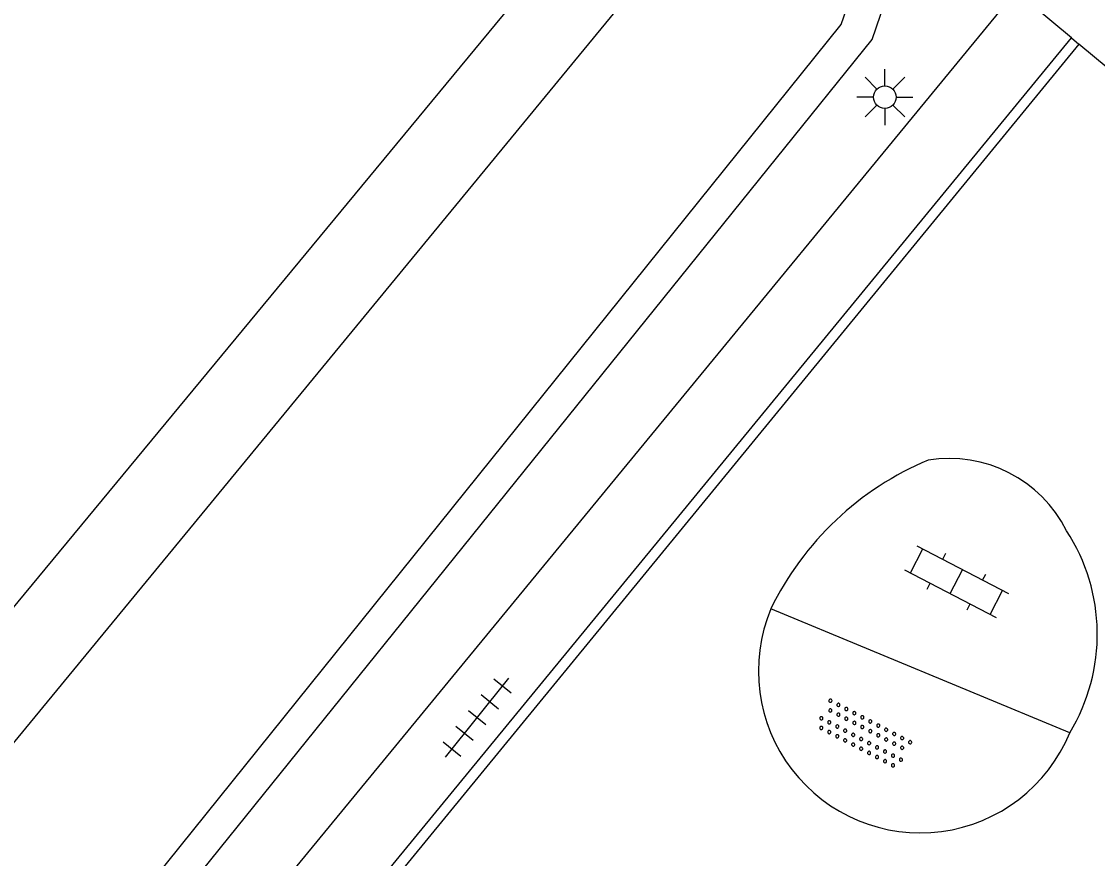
# Model space of a CAD drawing. Extents: x 128000 to 131008, y 398996 to 402500.
# Drawn here: x 129464.52 to 129488.48, y 399157.94 to 399176.56 of the extents above; entities that cross this region are included whole.
import ezdxf

# ---------------------------------------------------------------- set-up
doc = ezdxf.new("R2010")
doc.units = 0
for name, color, linetype in [('gg-afsc-hekwerk', 7, 'Continuous'), ('gg-knt-BGT kruinlijn', 7, 'Continuous'), ('gg-knt-verharding', 7, 'Continuous'), ('gg-kntw-beschoeiing', 7, 'Continuous'), ('gt-grn-groengrens', 7, 'Continuous'), ('gt-grn-weggrens', 7, 'Continuous'), ('gt-symb-klinker verharding', 7, 'Continuous'), ('gt-symb-lichtmast', 7, 'Continuous'), ('gt-symb-overige verharding', 7, 'Continuous'), ('gt-symb-tegel verharding', 7, 'Continuous')]:
    doc.layers.add(name, color=color, linetype=linetype)

# ---------------------------------------------------------------- blocks, each defined once
blk = doc.blocks.new('gt0-OVH')
at = {"layer": 'gt-symb-overige verharding'}
for points in [[(-0.972, 0.298), (-0.967, 0.308), (-0.965, 0.319), (-0.966, 0.33), (-0.971, 0.34), (-0.978, 0.348), (-0.988, 0.353), (-0.999, 0.355), (-1.01, 0.354), (-1.02, 0.349), (-1.028, 0.342), (-1.033, 0.332), (-1.035, 0.321), (-1.034, 0.31), (-1.029, 0.3), (-1.022, 0.292), (-1.012, 0.287), (-1.001, 0.285), (-0.99, 0.286), (-0.98, 0.291)], [(-0.772, 0.298), (-0.767, 0.308), (-0.765, 0.319), (-0.766, 0.33), (-0.771, 0.34), (-0.778, 0.348), (-0.788, 0.353), (-0.799, 0.355), (-0.81, 0.354), (-0.82, 0.349), (-0.828, 0.342), (-0.833, 0.332), (-0.835, 0.321), (-0.834, 0.31), (-0.829, 0.3), (-0.822, 0.292), (-0.812, 0.287), (-0.801, 0.285), (-0.79, 0.286), (-0.78, 0.291)], [(-0.572, 0.298), (-0.567, 0.308), (-0.565, 0.319), (-0.566, 0.33), (-0.571, 0.34), (-0.578, 0.348), (-0.588, 0.353), (-0.599, 0.355), (-0.61, 0.354), (-0.62, 0.349), (-0.628, 0.342), (-0.633, 0.332), (-0.635, 0.321), (-0.634, 0.31), (-0.629, 0.3), (-0.622, 0.292), (-0.612, 0.287), (-0.601, 0.285), (-0.59, 0.286), (-0.58, 0.291)], [(-0.372, 0.298), (-0.367, 0.308), (-0.365, 0.319), (-0.366, 0.33), (-0.371, 0.34), (-0.378, 0.348), (-0.388, 0.353), (-0.399, 0.355), (-0.41, 0.354), (-0.42, 0.349), (-0.428, 0.342), (-0.433, 0.332), (-0.435, 0.321), (-0.434, 0.31), (-0.429, 0.3), (-0.422, 0.292), (-0.412, 0.287), (-0.401, 0.285), (-0.39, 0.286), (-0.38, 0.291)], [(-0.172, 0.298), (-0.167, 0.308), (-0.165, 0.319), (-0.166, 0.33), (-0.171, 0.34), (-0.178, 0.348), (-0.188, 0.353), (-0.199, 0.355), (-0.21, 0.354), (-0.22, 0.349), (-0.228, 0.342), (-0.233, 0.332), (-0.235, 0.321), (-0.234, 0.31), (-0.229, 0.3), (-0.222, 0.292), (-0.212, 0.287), (-0.201, 0.285), (-0.19, 0.286), (-0.18, 0.291)], [(0.028, 0.298), (0.033, 0.308), (0.035, 0.319), (0.034, 0.33), (0.029, 0.34), (0.022, 0.348), (0.012, 0.353), (0.001, 0.355), (-0.01, 0.354), (-0.02, 0.349), (-0.028, 0.342), (-0.033, 0.332), (-0.035, 0.321), (-0.034, 0.31), (-0.029, 0.3), (-0.022, 0.292), (-0.012, 0.287), (-0.001, 0.285), (0.01, 0.286), (0.02, 0.291)], [(0.228, 0.298), (0.233, 0.308), (0.235, 0.319), (0.234, 0.33), (0.229, 0.34), (0.222, 0.348), (0.212, 0.353), (0.201, 0.355), (0.19, 0.354), (0.18, 0.349), (0.172, 0.342), (0.167, 0.332), (0.165, 0.321), (0.166, 0.31), (0.171, 0.3), (0.178, 0.292), (0.188, 0.287), (0.199, 0.285), (0.21, 0.286), (0.22, 0.291)], [(0.428, 0.298), (0.433, 0.308), (0.435, 0.319), (0.434, 0.33), (0.429, 0.34), (0.422, 0.348), (0.412, 0.353), (0.401, 0.355), (0.39, 0.354), (0.38, 0.349), (0.372, 0.342), (0.367, 0.332), (0.365, 0.321), (0.366, 0.31), (0.371, 0.3), (0.378, 0.292), (0.388, 0.287), (0.399, 0.285), (0.41, 0.286), (0.42, 0.291)], [(0.628, 0.298), (0.633, 0.308), (0.635, 0.319), (0.634, 0.33), (0.629, 0.34), (0.622, 0.348), (0.612, 0.353), (0.601, 0.355), (0.59, 0.354), (0.58, 0.349), (0.572, 0.342), (0.567, 0.332), (0.565, 0.321), (0.566, 0.31), (0.571, 0.3), (0.578, 0.292), (0.588, 0.287), (0.599, 0.285), (0.61, 0.286), (0.62, 0.291)], [(0.828, 0.298), (0.833, 0.308), (0.835, 0.319), (0.834, 0.33), (0.829, 0.34), (0.822, 0.348), (0.812, 0.353), (0.801, 0.355), (0.79, 0.354), (0.78, 0.349), (0.772, 0.342), (0.767, 0.332), (0.765, 0.321), (0.766, 0.31), (0.771, 0.3), (0.778, 0.292), (0.788, 0.287), (0.799, 0.285), (0.81, 0.286), (0.82, 0.291)], [(1.028, 0.298), (1.033, 0.308), (1.035, 0.319), (1.034, 0.33), (1.029, 0.34), (1.022, 0.348), (1.012, 0.353), (1.001, 0.355), (0.99, 0.354), (0.98, 0.349), (0.972, 0.342), (0.967, 0.332), (0.965, 0.321), (0.966, 0.31), (0.971, 0.3), (0.978, 0.292), (0.988, 0.287), (0.999, 0.285), (1.01, 0.286), (1.02, 0.291)], [(-0.872, 0.106), (-0.867, 0.116), (-0.865, 0.126), (-0.866, 0.137), (-0.871, 0.147), (-0.878, 0.156), (-0.888, 0.161), (-0.899, 0.163), (-0.91, 0.162), (-0.92, 0.157), (-0.928, 0.15), (-0.933, 0.14), (-0.935, 0.129), (-0.934, 0.118), (-0.929, 0.108), (-0.922, 0.1), (-0.912, 0.095), (-0.901, 0.092), (-0.89, 0.094), (-0.88, 0.098)], [(-0.672, 0.106), (-0.667, 0.116), (-0.665, 0.126), (-0.666, 0.137), (-0.671, 0.147), (-0.678, 0.156), (-0.688, 0.161), (-0.699, 0.163), (-0.71, 0.162), (-0.72, 0.157), (-0.728, 0.15), (-0.733, 0.14), (-0.735, 0.129), (-0.734, 0.118), (-0.729, 0.108), (-0.722, 0.1), (-0.712, 0.095), (-0.701, 0.092), (-0.69, 0.094), (-0.68, 0.098)], [(-0.472, 0.106), (-0.467, 0.116), (-0.465, 0.126), (-0.466, 0.137), (-0.471, 0.147), (-0.478, 0.156), (-0.488, 0.161), (-0.499, 0.163), (-0.51, 0.162), (-0.52, 0.157), (-0.528, 0.15), (-0.533, 0.14), (-0.535, 0.129), (-0.534, 0.118), (-0.529, 0.108), (-0.522, 0.1), (-0.512, 0.095), (-0.501, 0.092), (-0.49, 0.094), (-0.48, 0.098)], [(-0.272, 0.106), (-0.267, 0.116), (-0.265, 0.126), (-0.266, 0.137), (-0.271, 0.147), (-0.278, 0.156), (-0.288, 0.161), (-0.299, 0.163), (-0.31, 0.162), (-0.32, 0.157), (-0.328, 0.15), (-0.333, 0.14), (-0.335, 0.129), (-0.334, 0.118), (-0.329, 0.108), (-0.322, 0.1), (-0.312, 0.095), (-0.301, 0.092), (-0.29, 0.094), (-0.28, 0.098)], [(-0.072, 0.106), (-0.067, 0.116), (-0.065, 0.126), (-0.066, 0.137), (-0.071, 0.147), (-0.078, 0.156), (-0.088, 0.161), (-0.099, 0.163), (-0.11, 0.162), (-0.12, 0.157), (-0.128, 0.15), (-0.133, 0.14), (-0.135, 0.129), (-0.134, 0.118), (-0.129, 0.108), (-0.122, 0.1), (-0.112, 0.095), (-0.101, 0.092), (-0.09, 0.094), (-0.08, 0.098)], [(0.128, 0.106), (0.133, 0.116), (0.135, 0.126), (0.134, 0.137), (0.129, 0.147), (0.122, 0.156), (0.112, 0.161), (0.101, 0.163), (0.09, 0.162), (0.08, 0.157), (0.072, 0.15), (0.067, 0.14), (0.065, 0.129), (0.066, 0.118), (0.071, 0.108), (0.078, 0.1), (0.088, 0.095), (0.099, 0.092), (0.11, 0.094), (0.12, 0.098)], [(0.328, 0.106), (0.333, 0.116), (0.335, 0.126), (0.334, 0.137), (0.329, 0.147), (0.322, 0.156), (0.312, 0.161), (0.301, 0.163), (0.29, 0.162), (0.28, 0.157), (0.272, 0.15), (0.267, 0.14), (0.265, 0.129), (0.266, 0.118), (0.271, 0.108), (0.278, 0.1), (0.288, 0.095), (0.299, 0.092), (0.31, 0.094), (0.32, 0.098)], [(0.528, 0.106), (0.533, 0.116), (0.535, 0.126), (0.534, 0.137), (0.529, 0.147), (0.522, 0.156), (0.512, 0.161), (0.501, 0.163), (0.49, 0.162), (0.48, 0.157), (0.472, 0.15), (0.467, 0.14), (0.465, 0.129), (0.466, 0.118), (0.471, 0.108), (0.478, 0.1), (0.488, 0.095), (0.499, 0.092), (0.51, 0.094), (0.52, 0.098)], [(0.728, 0.106), (0.733, 0.116), (0.735, 0.126), (0.734, 0.137), (0.729, 0.147), (0.722, 0.156), (0.712, 0.161), (0.701, 0.163), (0.69, 0.162), (0.68, 0.157), (0.672, 0.15), (0.667, 0.14), (0.665, 0.129), (0.666, 0.118), (0.671, 0.108), (0.678, 0.1), (0.688, 0.095), (0.699, 0.092), (0.71, 0.094), (0.72, 0.098)], [(0.928, 0.106), (0.933, 0.116), (0.935, 0.126), (0.934, 0.137), (0.929, 0.147), (0.922, 0.156), (0.912, 0.161), (0.901, 0.163), (0.89, 0.162), (0.88, 0.157), (0.872, 0.15), (0.867, 0.14), (0.865, 0.129), (0.866, 0.118), (0.871, 0.108), (0.878, 0.1), (0.888, 0.095), (0.899, 0.092), (0.91, 0.094), (0.92, 0.098)], [(-0.972, -0.142), (-0.967, -0.132), (-0.965, -0.121), (-0.966, -0.11), (-0.971, -0.1), (-0.978, -0.092), (-0.988, -0.087), (-0.999, -0.085), (-1.01, -0.086), (-1.02, -0.091), (-1.028, -0.098), (-1.033, -0.108), (-1.035, -0.119), (-1.034, -0.13), (-1.029, -0.14), (-1.022, -0.148), (-1.012, -0.153), (-1.001, -0.155), (-0.99, -0.154), (-0.98, -0.149)], [(-0.772, -0.142), (-0.767, -0.132), (-0.765, -0.121), (-0.766, -0.11), (-0.771, -0.1), (-0.778, -0.092), (-0.788, -0.087), (-0.799, -0.085), (-0.81, -0.086), (-0.82, -0.091), (-0.828, -0.098), (-0.833, -0.108), (-0.835, -0.119), (-0.834, -0.13), (-0.829, -0.14), (-0.822, -0.148), (-0.812, -0.153), (-0.801, -0.155), (-0.79, -0.154), (-0.78, -0.149)], [(-0.572, -0.142), (-0.567, -0.132), (-0.565, -0.121), (-0.566, -0.11), (-0.571, -0.1), (-0.578, -0.092), (-0.588, -0.087), (-0.599, -0.085), (-0.61, -0.086), (-0.62, -0.091), (-0.628, -0.098), (-0.633, -0.108), (-0.635, -0.119), (-0.634, -0.13), (-0.629, -0.14), (-0.622, -0.148), (-0.612, -0.153), (-0.601, -0.155), (-0.59, -0.154), (-0.58, -0.149)], [(-0.372, -0.142), (-0.367, -0.132), (-0.365, -0.121), (-0.366, -0.11), (-0.371, -0.1), (-0.378, -0.092), (-0.388, -0.087), (-0.399, -0.085), (-0.41, -0.086), (-0.42, -0.091), (-0.428, -0.098), (-0.433, -0.108), (-0.435, -0.119), (-0.434, -0.13), (-0.429, -0.14), (-0.422, -0.148), (-0.412, -0.153), (-0.401, -0.155), (-0.39, -0.154), (-0.38, -0.149)], [(-0.172, -0.142), (-0.167, -0.132), (-0.165, -0.121), (-0.166, -0.11), (-0.171, -0.1), (-0.178, -0.092), (-0.188, -0.087), (-0.199, -0.085), (-0.21, -0.086), (-0.22, -0.091), (-0.228, -0.098), (-0.233, -0.108), (-0.235, -0.119), (-0.234, -0.13), (-0.229, -0.14), (-0.222, -0.148), (-0.212, -0.153), (-0.201, -0.155), (-0.19, -0.154), (-0.18, -0.149)], [(0.028, -0.142), (0.033, -0.132), (0.035, -0.121), (0.034, -0.11), (0.029, -0.1), (0.022, -0.092), (0.012, -0.087), (0.001, -0.085), (-0.01, -0.086), (-0.02, -0.091), (-0.028, -0.098), (-0.033, -0.108), (-0.035, -0.119), (-0.034, -0.13), (-0.029, -0.14), (-0.022, -0.148), (-0.012, -0.153), (-0.001, -0.155), (0.01, -0.154), (0.02, -0.149)], [(0.228, -0.142), (0.233, -0.132), (0.235, -0.121), (0.234, -0.11), (0.229, -0.1), (0.222, -0.092), (0.212, -0.087), (0.201, -0.085), (0.19, -0.086), (0.18, -0.091), (0.172, -0.098), (0.167, -0.108), (0.165, -0.119), (0.166, -0.13), (0.171, -0.14), (0.178, -0.148), (0.188, -0.153), (0.199, -0.155), (0.21, -0.154), (0.22, -0.149)], [(0.428, -0.142), (0.433, -0.132), (0.435, -0.121), (0.434, -0.11), (0.429, -0.1), (0.422, -0.092), (0.412, -0.087), (0.401, -0.085), (0.39, -0.086), (0.38, -0.091), (0.372, -0.098), (0.367, -0.108), (0.365, -0.119), (0.366, -0.13), (0.371, -0.14), (0.378, -0.148), (0.388, -0.153), (0.399, -0.155), (0.41, -0.154), (0.42, -0.149)], [(0.628, -0.142), (0.633, -0.132), (0.635, -0.121), (0.634, -0.11), (0.629, -0.1), (0.622, -0.092), (0.612, -0.087), (0.601, -0.085), (0.59, -0.086), (0.58, -0.091), (0.572, -0.098), (0.567, -0.108), (0.565, -0.119), (0.566, -0.13), (0.571, -0.14), (0.578, -0.148), (0.588, -0.153), (0.599, -0.155), (0.61, -0.154), (0.62, -0.149)], [(0.828, -0.142), (0.833, -0.132), (0.835, -0.121), (0.834, -0.11), (0.829, -0.1), (0.822, -0.092), (0.812, -0.087), (0.801, -0.085), (0.79, -0.086), (0.78, -0.091), (0.772, -0.098), (0.767, -0.108), (0.765, -0.119), (0.766, -0.13), (0.771, -0.14), (0.778, -0.148), (0.788, -0.153), (0.799, -0.155), (0.81, -0.154), (0.82, -0.149)], [(1.028, -0.142), (1.033, -0.132), (1.035, -0.121), (1.034, -0.11), (1.029, -0.1), (1.022, -0.092), (1.012, -0.087), (1.001, -0.085), (0.99, -0.086), (0.98, -0.091), (0.972, -0.098), (0.967, -0.108), (0.965, -0.119), (0.966, -0.13), (0.971, -0.14), (0.978, -0.148), (0.988, -0.153), (0.999, -0.155), (1.01, -0.154), (1.02, -0.149)], [(-0.872, -0.334), (-0.867, -0.324), (-0.865, -0.314), (-0.866, -0.303), (-0.871, -0.293), (-0.878, -0.284), (-0.888, -0.279), (-0.899, -0.277), (-0.91, -0.278), (-0.92, -0.283), (-0.928, -0.29), (-0.933, -0.3), (-0.935, -0.311), (-0.934, -0.322), (-0.929, -0.332), (-0.922, -0.34), (-0.912, -0.345), (-0.901, -0.348), (-0.89, -0.346), (-0.88, -0.342)], [(-0.672, -0.334), (-0.667, -0.324), (-0.665, -0.314), (-0.666, -0.303), (-0.671, -0.293), (-0.678, -0.284), (-0.688, -0.279), (-0.699, -0.277), (-0.71, -0.278), (-0.72, -0.283), (-0.728, -0.29), (-0.733, -0.3), (-0.735, -0.311), (-0.734, -0.322), (-0.729, -0.332), (-0.722, -0.34), (-0.712, -0.345), (-0.701, -0.348), (-0.69, -0.346), (-0.68, -0.342)], [(-0.472, -0.334), (-0.467, -0.324), (-0.465, -0.314), (-0.466, -0.303), (-0.471, -0.293), (-0.478, -0.284), (-0.488, -0.279), (-0.499, -0.277), (-0.51, -0.278), (-0.52, -0.283), (-0.528, -0.29), (-0.533, -0.3), (-0.535, -0.311), (-0.534, -0.322), (-0.529, -0.332), (-0.522, -0.34), (-0.512, -0.345), (-0.501, -0.348), (-0.49, -0.346), (-0.48, -0.342)], [(-0.272, -0.334), (-0.267, -0.324), (-0.265, -0.314), (-0.266, -0.303), (-0.271, -0.293), (-0.278, -0.284), (-0.288, -0.279), (-0.299, -0.277), (-0.31, -0.278), (-0.32, -0.283), (-0.328, -0.29), (-0.333, -0.3), (-0.335, -0.311), (-0.334, -0.322), (-0.329, -0.332), (-0.322, -0.34), (-0.312, -0.345), (-0.301, -0.348), (-0.29, -0.346), (-0.28, -0.342)], [(-0.072, -0.334), (-0.067, -0.324), (-0.065, -0.314), (-0.066, -0.303), (-0.071, -0.293), (-0.078, -0.284), (-0.088, -0.279), (-0.099, -0.277), (-0.11, -0.278), (-0.12, -0.283), (-0.128, -0.29), (-0.133, -0.3), (-0.135, -0.311), (-0.134, -0.322), (-0.129, -0.332), (-0.122, -0.34), (-0.112, -0.345), (-0.101, -0.348), (-0.09, -0.346), (-0.08, -0.342)], [(0.128, -0.334), (0.133, -0.324), (0.135, -0.314), (0.134, -0.303), (0.129, -0.293), (0.122, -0.284), (0.112, -0.279), (0.101, -0.277), (0.09, -0.278), (0.08, -0.283), (0.072, -0.29), (0.067, -0.3), (0.065, -0.311), (0.066, -0.322), (0.071, -0.332), (0.078, -0.34), (0.088, -0.345), (0.099, -0.348), (0.11, -0.346), (0.12, -0.342)], [(0.328, -0.334), (0.333, -0.324), (0.335, -0.314), (0.334, -0.303), (0.329, -0.293), (0.322, -0.284), (0.312, -0.279), (0.301, -0.277), (0.29, -0.278), (0.28, -0.283), (0.272, -0.29), (0.267, -0.3), (0.265, -0.311), (0.266, -0.322), (0.271, -0.332), (0.278, -0.34), (0.288, -0.345), (0.299, -0.348), (0.31, -0.346), (0.32, -0.342)], [(0.528, -0.334), (0.533, -0.324), (0.535, -0.314), (0.534, -0.303), (0.529, -0.293), (0.522, -0.284), (0.512, -0.279), (0.501, -0.277), (0.49, -0.278), (0.48, -0.283), (0.472, -0.29), (0.467, -0.3), (0.465, -0.311), (0.466, -0.322), (0.471, -0.332), (0.478, -0.34), (0.488, -0.345), (0.499, -0.348), (0.51, -0.346), (0.52, -0.342)], [(0.728, -0.334), (0.733, -0.324), (0.735, -0.314), (0.734, -0.303), (0.729, -0.293), (0.722, -0.284), (0.712, -0.279), (0.701, -0.277), (0.69, -0.278), (0.68, -0.283), (0.672, -0.29), (0.667, -0.3), (0.665, -0.311), (0.666, -0.322), (0.671, -0.332), (0.678, -0.34), (0.688, -0.345), (0.699, -0.348), (0.71, -0.346), (0.72, -0.342)], [(0.928, -0.334), (0.933, -0.324), (0.935, -0.314), (0.934, -0.303), (0.929, -0.293), (0.922, -0.284), (0.912, -0.279), (0.901, -0.277), (0.89, -0.278), (0.88, -0.283), (0.872, -0.29), (0.867, -0.3), (0.865, -0.311), (0.866, -0.322), (0.871, -0.332), (0.878, -0.34), (0.888, -0.345), (0.899, -0.348), (0.91, -0.346), (0.92, -0.342)]]:
    blk.add_lwpolyline(points, close=True, dxfattribs=at)
blk = doc.blocks.new('gt0-LMAST')
at = {"layer": 'gt-symb-lichtmast'}
for p, q in [((-0.005, 0.246), (-0.005, 0.621)), ((-0.182, 0.173), (-0.447, 0.438)), ((0.172, 0.173), (0.437, 0.438)), ((-0.255, -0.004), (-0.63, -0.004)), ((-0.182, -0.181), (-0.447, -0.446)), ((0.437, -0.446), (0.172, -0.181)), ((0.245, -0.004), (0.62, -0.004)), ((-0.005, -0.254), (-0.005, -0.629))]:
    blk.add_line(p, q, dxfattribs=at)
blk.add_circle((-0.005, -0.004), 0.25, dxfattribs=at)
blk = doc.blocks.new('gt0-KL1')
at = {"layer": 'gt-symb-klinker verharding'}
for p, q in [((-1.15, 0.3), (1.15, 0.3)), ((-1, -0.3), (-1, 0.3)), ((-0.5, 0.3), (-0.5, 0.45)), ((0, -0.3), (0, 0.3)), ((0.5, 0.3), (0.5, 0.45)), ((1, -0.3), (1, 0.3)), ((-1.15, -0.3), (1.15, -0.3)), ((-0.5, -0.45), (-0.5, -0.3)), ((0.5, -0.45), (0.5, -0.3))]:
    blk.add_line(p, q, dxfattribs=at)
blk = doc.blocks.new('gt0-TEG1')
at = {"layer": 'gt-symb-tegel verharding'}
for p, q in [((-0.9, -0.25), (-0.9, 0.25)), ((-0.45, -0.25), (-0.45, 0.25)), ((0, -0.25), (0, 0.25)), ((0.45, -0.25), (0.45, 0.25)), ((0.9, -0.25), (0.9, 0.25)), ((-1.125, 0), (1.125, 0))]:
    blk.add_line(p, q, dxfattribs=at)

msp = doc.modelspace()

# ---------------------------------------------------------------- linework, layer by layer
at = {"layer": 'gg-afsc-hekwerk'}
for p, q in [((129488.065, 399176.057), (129471.905, 399156.359)), ((129513.809, 399154.663), (129488.065, 399176.057))]:
    msp.add_line(p, q, dxfattribs=at)
at = {"layer": 'gg-knt-BGT kruinlijn'}
msp.add_lwpolyline([(129440.662, 399117.535), (129439.06, 399118.44), (129439.69, 399121.9), (129483.46, 399176.16), (129485.72, 399182.76)], dxfattribs=at)
at = {"layer": 'gg-knt-verharding'}
for p, q in [((129471.65, 399156.423), (129487.901, 399176.199)), ((129487.901, 399176.199), (129488.065, 399176.057)), ((129487.861, 399160.738), (129481.206, 399163.494))]:
    msp.add_line(p, q, dxfattribs=at)
msp.add_lwpolyline([(129440.662, 399117.535), (129442.294, 399119.611), (129440.506, 399121.126), (129486.664, 399177.228)], dxfattribs=at)
for centre, radius, start, end in [((129487.363, 399160.489), 6.851, 112.7733, 153.9833), ((129485.171, 399163.903), 2.939, 26.9024, 99.0046), ((129484.249, 399162.931), 4.225, 328.738, 33.0209), ((129484.532, 399162.112), 3.602, 157.4402, 337.5685)]:
    msp.add_arc(centre, radius, start, end, dxfattribs=at)
at = {"layer": 'gg-kntw-beschoeiing'}
msp.add_lwpolyline([(129437.94, 399112.681), (129437, 399113.24), (129432.44, 399120.07), (129432.667, 399125.237), (129480.247, 399182.757), (129480.43, 399185.11), (129481.381, 399186.292)], dxfattribs=at)
at = {"layer": 'gt-grn-groengrens'}
for points in [[(129438.892, 399114.301), (129437.811, 399115.061), (129434.495, 399120.391), (129434.732, 399124.536), (129482.108, 399182.098), (129481.753, 399184.703), (129482.425, 399185.443)], [(129440.429, 399116.917), (129439.534, 399117.4), (129438.307, 399118.119), (129438.92, 399122.002), (129482.774, 399176.496), (129484.921, 399182.679), (129485.269, 399183.127)]]:
    msp.add_lwpolyline(points, dxfattribs=at)
at = {"layer": 'gt-grn-weggrens'}
msp.add_line((129487.901, 399176.199), (129487.025, 399176.927), dxfattribs=at)

# ---------------------------------------------------------------- block references
at = {"layer": 'gt-symb-klinker verharding', "rotation": -27.513061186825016}
msp.add_blockref('gt0-KL1', (129485.338, 399164.1), dxfattribs=at)
at = {"layer": 'gt-symb-lichtmast'}
msp.add_blockref('gt0-LMAST', (129483.75, 399174.885), dxfattribs=at)
at = {"layer": 'gt-symb-overige verharding', "rotation": -27.513061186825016}
msp.add_blockref('gt0-OVH', (129483.272, 399160.705), dxfattribs=at)
at = {"layer": 'gt-symb-tegel verharding', "rotation": 51.3312462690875}
msp.add_blockref('gt0-TEG1', (129474.669, 399161.071), dxfattribs=at)

doc.saveas('drawing.dxf')
